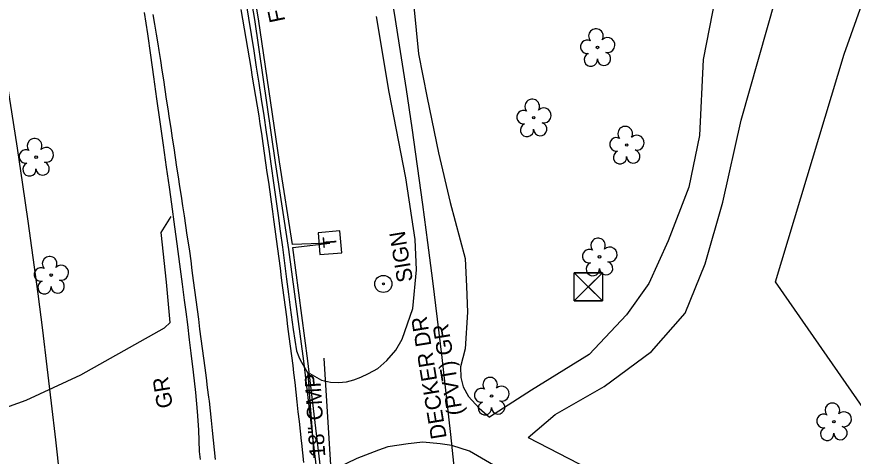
# Model space of a CAD drawing. Extents: x 472260 to 482161, y 489063 to 507124.
# Drawn here: x 474452.1 to 474664.8, y 504674.2 to 504785.9 of the extents above; entities that cross this region are included whole.
import ezdxf

# ---------------------------------------------------------------- set-up
doc = ezdxf.new("R2010")
doc.units = 0
for name, color, linetype in [('Exist Structure Minor Drop Inlet Cogo Elevation', 7, 'Continuous'), ('Prop Drainage Structure Catch Basin Convert From Junction Box Label', 7, 'Continuous'), ('Prop Drainage Structure Drop Inlet Grate 2 Narrow Slots and Sag Grates 840 24 CELL', 7, 'Continuous'), ('Prop Drainage Structure Drop Inlet Grate 2 Wide Slots and Flat Grates 840 20 Label', 7, 'Continuous'), ('Prop Drainage Structure Pipe RCP 15in Class III', 7, 'Continuous'), ('Prop Drainage Structure Pipe RCP 18in Class III', 7, 'Continuous'), ('Prop Drainage Structure Pipe RCP 30in Class III', 7, 'Continuous'), ('Prop Drainage Structure Pipe RCP 66in Class IV', 7, 'Continuous'), ('Prop Drainage Structure Pipe RCP 66in Class IV Label', 7, 'Continuous'), ('Prop Drainage Structure Pipe Stub Out CELL', 7, 'Continuous'), ('Prop Drainage Structure Pipe Welded Steel 42in', 7, 'Continuous'), ('Prop Drainage Structure Pipe Welded Steel 66in', 7, 'Continuous'), ('Prop Earthen Structure False Sump Label', 7, 'Continuous'), ('Prop Erosion Rip Rap Class B', 7, 'Continuous'), ('Prop Erosion Rip Rap Pad at Outlet Label', 7, 'Continuous')]:
    doc.layers.add(name, color=color, linetype=linetype)

msp = doc.modelspace()

# ---------------------------------------------------------------- linework, layer by layer
at = {"layer": 'Exist Structure Minor Drop Inlet Cogo Elevation'}
for radius in [2037.17, 1937.17]:
    msp.add_arc((472536.78, 504463.34), radius, 356.69911, 14.39186, dxfattribs=at)
at = {"layer": 'Prop Drainage Structure Catch Basin Convert From Junction Box Label'}
for p, q in [((474531.66, 504728.38), (474522.17, 504727.99)), ((474522.24, 504727.3), (474531.66, 504728.38)), ((474526.07, 504698.47), (474522.24, 504727.3)), ((474529.04, 504665.28), (474525.07, 504698.33)), ((474530.03, 504665.4), (474526.07, 504698.47))]:
    msp.add_line(p, q, dxfattribs=at)
for points in [[(474525.07, 504698.33), (474521.22, 504726.71), (474517.86, 504748.89), (474512.56, 504785.24), (474504.63, 504830.99), (474496.54, 504871.05), (474491.12, 504895.12)], [(474522.17, 504727.99), (474518.85, 504749.03), (474513.55, 504785.4), (474505.62, 504831.18), (474497.52, 504871.26), (474492.1, 504895.34)]]:
    msp.add_lwpolyline(points, dxfattribs=at)
at = {"layer": 'Prop Drainage Structure Drop Inlet Grate 2 Narrow Slots and Sag Grates 840 24 CELL'}
for points in [[(474486.63, 504786.45), (474487.06, 504783.99), (474487.48, 504781.52), (474487.91, 504779.06), (474488.21, 504777.3), (474488.59, 504774.83), (474488.96, 504772.37), (474489.34, 504769.9), (474489.71, 504767.43), (474490.09, 504764.96), (474490.46, 504762.49), (474490.84, 504760.03), (474491.21, 504757.56), (474491.59, 504755.09), (474491.97, 504752.62), (474492.34, 504750.15), (474492.72, 504747.68), (474493.09, 504745.22), (474493.47, 504742.75), (474493.84, 504740.28), (474494.22, 504737.81), (474494.59, 504735.34), (474494.97, 504732.87), (474495.35, 504730.41), (474495.72, 504727.94), (474495.97, 504726.33), (474496.29, 504723.86), (474496.62, 504721.39), (474496.94, 504718.91), (474497.27, 504716.44), (474497.59, 504713.96), (474497.92, 504711.49), (474498.24, 504709.01), (474498.57, 504706.54), (474498.89, 504704.06), (474499.22, 504701.59), (474499.54, 504699.12), (474499.87, 504696.64), (474500.19, 504694.17), (474500.52, 504691.69), (474500.84, 504689.22), (474500.97, 504688.21), (474501.24, 504685.73), (474501.5, 504683.25), (474501.76, 504680.77), (474502.03, 504678.29), (474502.29, 504675.81), (474502.55, 504673.33)], [(474525.06, 504672.6), (474524.81, 504675.08), (474524.56, 504677.56), (474524.51, 504678.08), (474524.23, 504680.56), (474523.94, 504683.04), (474523.66, 504685.52), (474523.38, 504688), (474523.1, 504690.48), (474522.82, 504692.96), (474522.53, 504695.44), (474522.33, 504697.24), (474522.01, 504699.72), (474521.68, 504702.19), (474521.36, 504704.67), (474521.03, 504707.14), (474520.71, 504709.62), (474520.39, 504712.09), (474520.06, 504714.57), (474519.74, 504717.04), (474519.41, 504719.52), (474519.09, 504721.99), (474518.77, 504724.47), (474518.44, 504726.94), (474518.12, 504729.42), (474517.79, 504731.89), (474517.47, 504734.37), (474517.2, 504736.43), (474516.84, 504738.9), (474516.48, 504741.37), (474516.13, 504743.84), (474515.77, 504746.31), (474515.41, 504748.79), (474515.05, 504751.26), (474514.69, 504753.73), (474514.34, 504756.2), (474513.98, 504758.67), (474513.68, 504760.71), (474513.27, 504763.17), (474512.86, 504765.63), (474512.45, 504768.1), (474512.04, 504770.56), (474511.63, 504773.02), (474511.22, 504775.49), (474510.8, 504777.95), (474510.39, 504780.41), (474509.98, 504782.88), (474509.57, 504785.34), (474509.16, 504787.8)]]:
    msp.add_lwpolyline(points, dxfattribs=at)
at = {"layer": 'Prop Drainage Structure Drop Inlet Grate 2 Wide Slots and Flat Grates 840 20 Label'}
for p, q in [((474599.73, 504778.12), (474599.73, 504778.12)), ((474583.52, 504760.25), (474583.52, 504760.25)), ((474607.17, 504753.31), (474607.17, 504753.31)), ((474456.98, 504750.22), (474456.98, 504750.22)), ((474600.26, 504724.88), (474600.26, 504724.88)), ((474460.8, 504720.25), (474460.8, 504720.25)), ((474572.81, 504689.52), (474572.81, 504689.52)), ((474659.86, 504683), (474659.86, 504683))]:
    msp.add_line(p, q, dxfattribs=at)
for centre in [(474599.73, 504778.12), (474583.52, 504760.25), (474607.17, 504753.31), (474456.98, 504750.22), (474600.26, 504724.88), (474460.8, 504720.25), (474572.81, 504689.52), (474659.86, 504683)]:
    msp.add_circle(centre, 0.326, dxfattribs=at)
for centre, radius, start, end in [((474599.35, 504781), 1.86, 330.1651, 219.7134), ((474597.13, 504778.28), 1.73, 62.6636, 279.3457), ((474602.28, 504778.71), 1.9, 257.1011, 134.1999), ((474598.03, 504775), 1.69, 111.5671, 6.231), ((474601.4, 504775.22), 1.7, 181.2822, 74.56), ((474583.14, 504763.12), 1.86, 330.1651, 219.7134), ((474580.92, 504760.4), 1.73, 62.6636, 279.3457), ((474586.07, 504760.84), 1.9, 257.1011, 134.1999), ((474581.82, 504757.13), 1.69, 111.5671, 6.231), ((474585.19, 504757.35), 1.7, 181.2822, 74.56), ((474606.79, 504756.19), 1.86, 330.1651, 219.7134), ((474456.59, 504753.1), 1.86, 330.1651, 219.7134), ((474604.57, 504753.47), 1.73, 62.6636, 279.3457), ((474609.72, 504753.9), 1.9, 257.1011, 134.1999), ((474459.53, 504750.81), 1.9, 257.1011, 134.1999), ((474454.37, 504750.38), 1.73, 62.6636, 279.3457), ((474605.47, 504750.19), 1.69, 111.5671, 6.231), ((474608.85, 504750.41), 1.7, 181.2822, 74.56), ((474455.27, 504747.1), 1.69, 111.5671, 6.231), ((474458.65, 504747.32), 1.7, 181.2822, 74.56), ((474599.87, 504727.76), 1.86, 330.1651, 219.7134), ((474597.65, 504725.04), 1.73, 62.6636, 279.3457), ((474602.81, 504725.47), 1.9, 257.1011, 134.1999), ((474460.42, 504723.12), 1.86, 330.1651, 219.7134), ((474463.35, 504720.84), 1.9, 257.1011, 134.1999), ((474598.55, 504721.76), 1.69, 111.5671, 6.231), ((474601.93, 504721.98), 1.7, 181.2822, 74.56), ((474458.2, 504720.4), 1.73, 62.6636, 279.3457), ((474459.1, 504717.13), 1.69, 111.5671, 6.231), ((474462.47, 504717.35), 1.7, 181.2822, 74.56), ((474572.43, 504692.4), 1.86, 330.1651, 219.7134), ((474570.21, 504689.68), 1.73, 62.6636, 279.3457), ((474575.36, 504690.11), 1.9, 257.1011, 134.1999), ((474571.11, 504686.4), 1.69, 111.5671, 6.231), ((474574.48, 504686.62), 1.7, 181.2822, 74.56), ((474659.47, 504685.87), 1.86, 330.1651, 219.7134), ((474657.25, 504683.15), 1.73, 62.6636, 279.3457), ((474662.41, 504683.59), 1.9, 257.1011, 134.1999), ((474658.15, 504679.88), 1.69, 111.5671, 6.231), ((474661.53, 504680.1), 1.7, 181.2822, 74.56)]:
    msp.add_arc(centre, radius, start, end, dxfattribs=at)
at = {"layer": 'Prop Drainage Structure Pipe RCP 15in Class III'}
for radius in [2.18, 0.24]:
    msp.add_circle((474545.29, 504718), radius, dxfattribs=at)
at = {"layer": 'Prop Drainage Structure Pipe RCP 18in Class III'}
for points in [[(474582.09, 504678.93), (474588.96, 504684.83), (474601.47, 504691.89), (474613.49, 504700.84), (474622.06, 504710.56), (474627.09, 504723.11), (474631.63, 504738.78), (474636.3, 504759.63), (474645.07, 504790.75), (474654.9, 504823.22), (474645.41, 504826.14), (474637.25, 504815.69), (474631.27, 504798.93), (474626.62, 504775.07), (474625.64, 504755.72), (474622.95, 504742.62), (474617.73, 504728.92), (474612.78, 504718.13), (474607.08, 504710.18), (474597.64, 504700.06), (474582.96, 504691), (474572.28, 504684.16)], [(474553.06, 504788.49), (474554.18, 504776.46), (474556.42, 504765.29), (474559.28, 504751.36), (474562.26, 504738.72), (474566.12, 504724.45), (474566.44, 504717.35), (474566.68, 504710.82), (474566.12, 504701.52), (474564.89, 504696.91), (474564.96, 504694.2), (474565.61, 504691.88), (474566.91, 504689.4), (474569.64, 504686.41), (474572.28, 504684.16)], [(474526.63, 504695.2), (474529.57, 504693.5), (474531.86, 504693.05), (474533.84, 504692.98), (474535.88, 504693.14), (474537.77, 504693.64), (474539.59, 504694.34), (474541.54, 504695.25), (474543.85, 504696.51), (474546.2, 504698.54), (474548.5, 504701.17), (474550.09, 504703.96), (474552.75, 504711.79), (474553.71, 504721.55), (474553.38, 504729.26), (474551.04, 504744.95), (474546.77, 504766.74), (474543.51, 504785.98)], [(474437.13, 504682.25), (474454.44, 504688.43), (474468.34, 504694.87), (474480.7, 504701.85), (474489.61, 504706.84), (474491.1, 504708.2), (474490.18, 504718.46), (474488.8, 504731.08), (474491.34, 504735.12)], [(474582.09, 504678.93), (474597.53, 504671.01), (474612.23, 504663.06), (474634.87, 504652.02), (474641.21, 504650.07), (474643.94, 504649.68), (474646.8, 504650.49), (474648.91, 504652.01), (474654.65, 504661.26), (474657.25, 504664.52), (474662.99, 504658.97), (474669.81, 504651.58), (474667.18, 504646.69), (474663.91, 504641.11), (474663.12, 504639.24), (474663.4, 504637.08), (474665.56, 504634.67), (474673.53, 504629.43), (474678.9, 504625.7), (474683.56, 504621.39), (474689.23, 504614.61), (474688.63, 504611.11)], [(474670.67, 504605.14), (474665.07, 504611.7), (474650.85, 504625.32), (474643.96, 504631.82), (474636.36, 504636.65), (474620.88, 504645.07), (474600.03, 504656.97), (474583.05, 504666.28), (474567.16, 504675.5), (474562.66, 504676.93), (474559.69, 504677.33), (474555.3, 504677.74), (474551.58, 504677.38), (474546.43, 504676.55), (474544.09, 504675.75), (474538.5, 504673.59), (474533.11, 504671.01), (474529.82, 504669.3)]]:
    msp.add_lwpolyline(points, dxfattribs=at)
at = {"layer": 'Prop Drainage Structure Pipe RCP 66in Class IV'}
msp.add_line((474532.2, 504667.6), (474530.21, 504699.11), dxfattribs=at)
at = {"layer": 'Prop Drainage Structure Pipe Stub Out CELL'}
for points in [[(474510.28, 504789.83), (474510.97, 504785.59), (474511.65, 504781.4), (474512.32, 504777.24), (474512.97, 504773.13), (474513.6, 504769.05), (474514.23, 504764.96), (474514.86, 504760.79), (474515.49, 504756.54), (474516.12, 504752.22), (474516.74, 504747.9), (474517.34, 504743.66), (474517.93, 504739.51), (474518.5, 504735.43), (474519.05, 504731.38), (474519.6, 504727.34), (474520.13, 504723.3), (474520.65, 504719.25), (474521.15, 504715.41), (474521.6, 504712), (474522.35, 504706.45), (474523.22, 504701.02), (474523.76, 504699.47), (474524.11, 504698.7), (474526.11, 504695.31), (474526.37, 504691.58), (474526.61, 504688.1), (474526.84, 504684.88), (474527.26, 504679.26), (474527.61, 504673.83)], [(474498.78, 504673.41), (474498.54, 504675.41), (474498.32, 504680.95), (474498.05, 504685.61), (474497.6, 504690.4), (474497.01, 504695.59), (474496.42, 504700.4), (474496.01, 504703.76), (474495.55, 504707.7), (474495.14, 504710.91), (474494.75, 504713.88), (474494.21, 504717.93), (474493.53, 504723.04), (474492.84, 504728.23), (474492.27, 504732.5), (474491.48, 504738.29), (474490.88, 504742.61), (474490.18, 504747.67), (474489.39, 504753.27), (474488.53, 504759.18), (474487.68, 504765.09), (474486.91, 504770.67), (474486.16, 504776.11), (474485.37, 504781.56), (474484.54, 504786.96)]]:
    msp.add_lwpolyline(points, dxfattribs=at)
at = {"layer": 'Prop Drainage Structure Pipe Welded Steel 66in'}
msp.add_line((474597.41, 504717.27), (474597.41, 504717.27), dxfattribs=at)
msp.add_lwpolyline([(474593.81, 504720.85), (474601, 504720.85), (474601, 504713.67), (474593.81, 504713.67)], close=True, dxfattribs=at)
for points in [[(474601, 504720.85), (474593.81, 504713.67), (474597.41, 504717.26), (474601, 504713.67), (474593.81, 504720.85)], [(474597.41, 504717.26), (474601, 504720.85), (474593.81, 504720.85), (474597.41, 504717.26)], [(474597.41, 504717.26), (474593.81, 504713.67), (474601, 504713.67), (474597.41, 504717.26)]]:
    msp.add_lwpolyline(points, dxfattribs=at)
at = {"layer": 'Prop Erosion Rip Rap Class B'}
msp.add_line((474531.66, 504728.38), (474531.66, 504728.38), dxfattribs=at)
msp.add_lwpolyline([(474534.69, 504725.89), (474534.25, 504731.46), (474528.67, 504731.02), (474529.12, 504725.45), (474534.69, 504725.89)], dxfattribs=at)
at = {"layer": 'Prop Erosion Rip Rap Pad at Outlet Label'}
msp.add_lwpolyline([(474758.82, 504610.26), (474757.06, 504611.48), (474737.38, 504632.35), (474712.17, 504639.54), (474693.39, 504644.86), (474674.41, 504663.73), (474672.65, 504678.81), (474644.98, 504718.57), (474662.5, 504776.39), (474678.61, 504821.72), (474683.56, 504855.38), (474688.56, 504886.96), (474711.83, 504922.54)], dxfattribs=at)

# ---------------------------------------------------------------- texts
at = {"layer": 'Prop Drainage Structure Pipe RCP 30in Class III'}
msp.add_text('SIGN', height=4, rotation=99.3939, dxfattribs=at).set_placement((474552.83, 504718.77))
at = {"layer": 'Prop Drainage Structure Pipe RCP 66in Class IV Label'}
msp.add_text('18" CMP', height=4, rotation=93.6164, dxfattribs=at).set_placement((474530.54, 504674.13))
at = {"layer": 'Prop Drainage Structure Pipe Welded Steel 42in'}
msp.add_text('Frontier Communications', height=4, rotation=101.4876, dxfattribs=at).set_placement((474520.38, 504784.89))
at = {"layer": 'Prop Earthen Structure False Sump Label'}
for s, p in [('DECKER DR', (474561.41, 504678.91)), ('(PVT) GR', (474565.55, 504684.93)), ('GR', (474491.79, 504686.74))]:
    msp.add_text(s, height=4, rotation=99.3938, dxfattribs=at).set_placement(p)
at = {"layer": 'Prop Erosion Rip Rap Class B'}
msp.add_text('T', height=3.42, rotation=94.5358, dxfattribs=at).set_placement((474533.46, 504727.39))

doc.saveas('drawing.dxf')
